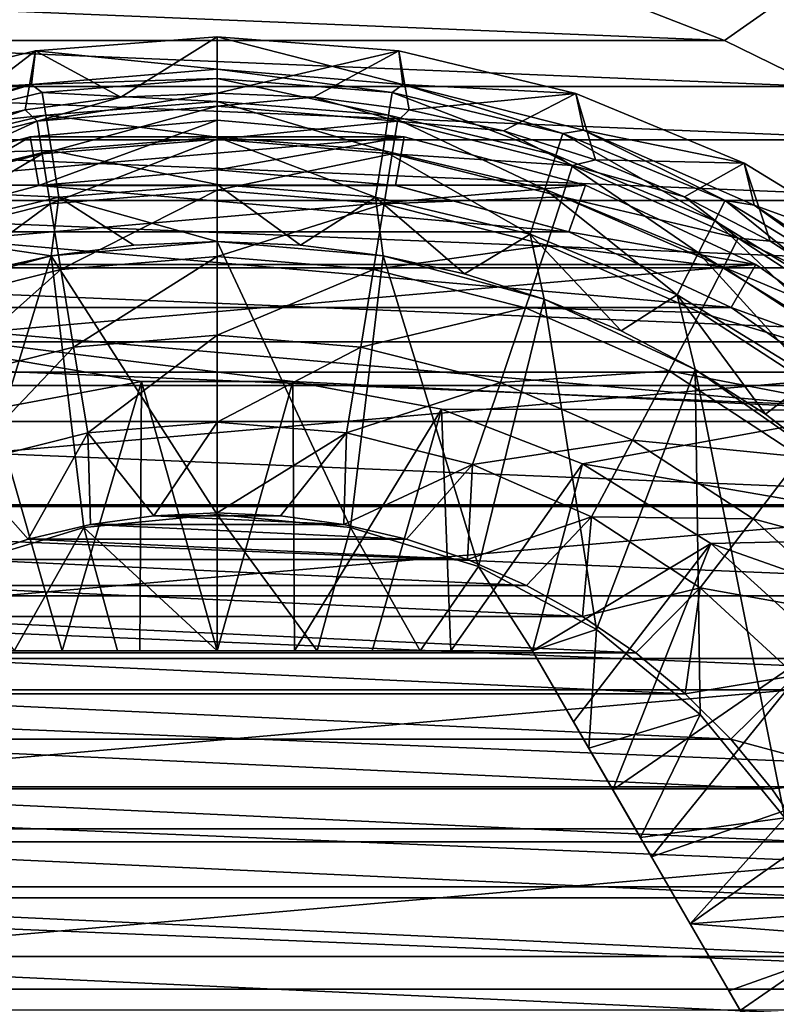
# Model space of a CAD drawing. Header units: metres. Extents: x -109 to 109, y -63 to 140.
# Tile 275 of 480: x -1.45 to 4.09, y 31.41 to 38.62. Entities that reach past the tile are written whole.
import ezdxf

# ---------------------------------------------------------------- set-up
doc = ezdxf.new("R2010")
doc.units = ezdxf.units.M
doc.layers.add('solid_502308_SW0001', color=7, linetype='CONTINUOUS')

msp = doc.modelspace()

# ---------------------------------------------------------------- linework, layer by layer
at = {"layer": 'solid_502308_SW0001'}
for points in [[(-76.5, 35.943851, 18.161783), (76.5, 35.943851, 18.161783), (76.5, 43.676754, 18.243267)], [(-76.5, 43.676754, 18.243267), (-76.5, 35.943851, 18.161783), (76.5, 43.676754, 18.243267)], [(0.847182, 40.465767, -18.237873), (76.5, 43.676754, -18.243267), (76.5, 35.943851, -18.161783)], [(1.689092, 40.363239, -18.237036), (0.847182, 40.465767, -18.237873), (76.5, 35.943851, -18.161783)], [(2.519353, 40.193275, -18.235558), (1.689092, 40.363239, -18.237036), (76.5, 35.943851, -18.161783)], [(3.333797, 39.956669, -18.233309), (2.519353, 40.193275, -18.235558), (76.5, 35.943851, -18.161783)], [(4.125938, 39.655399, -18.230129), (3.333797, 39.956669, -18.233309), (76.5, 35.943851, -18.161783)], [(4.653479, 39.132778, -34.238144), (3.71563, 38.470901, -35.238144), (3.003511, 38.748787, -35.238144)], [(4.653479, 39.132778, -34.238144), (4.402507, 38.13512, -35.238144), (3.71563, 38.470901, -35.238144)], [(-3.71563, 38.470901, -35.238144), (-3.003511, 38.748787, -35.238144), (3.71563, 38.470901, -35.238144)], [(-3.003511, 38.748787, -35.238144), (3.003511, 38.748787, -35.238144), (3.71563, 38.470901, -35.238144)], [(-4.402507, 38.13512, -35.238144), (-3.71563, 38.470901, -35.238144), (4.402507, 38.13512, -35.238144)], [(-3.71563, 38.470901, -35.238144), (3.71563, 38.470901, -35.238144), (4.402507, 38.13512, -35.238144)], [(-1.329699, 38.395351), (0, 38.262375, -6.804698), (0, 38.5)], [(-1.329699, 38.395351), (0, 38.5), (-0.705752, 38.055614, 11.841893)], [(-0.705752, 38.055614, 11.841893), (0, 38.5), (0, 38.086456, 11.842392)], [(0, 38.086456, 11.842392), (0, 38.5), (1.329699, 38.395351)], [(1.359942, 38.149685, -6.804698), (1.329699, 38.395351), (0, 38.5)], [(0, 38.262375, -6.804698), (1.359942, 38.149685, -6.804698), (0, 38.5)], [(-2.626649, 38.083981), (-1.329699, 38.395351), (-2.095752, 37.810318, 11.83793)], [(-1.359942, 38.149685, -6.804698), (-1.329699, 38.395351), (-2.626649, 38.083981)], [(-1.329699, 38.395351), (-1.406108, 37.963337, 11.840403), (-2.095752, 37.810318, 11.83793)], [(-1.329699, 38.395351), (-0.705752, 38.055614, 11.841893), (-1.406108, 37.963337, 11.840403)], [(-1.359942, 38.149685, -6.804698), (0, 38.262375, -6.804698), (-1.329699, 38.395351)], [(0.705752, 38.055614, 11.841893), (0, 38.086456, 11.842392), (1.329699, 38.395351)], [(1.406108, 37.963337, 11.840403), (0.705752, 38.055614, 11.841893), (1.329699, 38.395351)], [(1.406108, 37.963337, 11.840403), (1.329699, 38.395351), (2.626649, 38.083981)], [(1.359942, 38.149685, -6.804698), (2.626649, 38.083981), (1.329699, 38.395351)], [(-1.359942, 38.149685, -6.804698), (0, 38.192753, -7.350831), (0, 38.262375, -6.804698)], [(1.281629, 38.091888, -7.350831), (1.359942, 38.149685, -6.804698), (0, 38.262375, -6.804698)], [(1.281629, 38.091888, -7.350831), (0, 38.262375, -6.804698), (0, 38.192753, -7.350831)], [(-1.281629, 38.091888, -7.350831), (0, 38.192753, -7.350831), (-1.359942, 38.149685, -6.804698)], [(-1.281629, 38.091888, -7.350831), (0, 38.024288, -7.875552), (0, 38.192753, -7.350831)], [(0, 38.192753, -7.350831), (0, 38.024288, -7.875552), (1.255275, 37.925495, -7.875552)], [(1.281629, 38.091888, -7.350831), (0, 38.192753, -7.350831), (1.255275, 37.925495, -7.875552)], [(-5.059157, 37.743855, -35.238144), (-4.402507, 38.13512, -35.238144), (5.059157, 37.743855, -35.238144)], [(-4.402507, 38.13512, -35.238144), (4.402507, 38.13512, -35.238144), (5.059157, 37.743855, -35.238144)], [(-2.682789, 37.814697, -6.804698), (-1.359942, 38.149685, -6.804698), (-2.626649, 38.083981)], [(-2.5317, 37.791771, -7.350831), (-1.359942, 38.149685, -6.804698), (-2.682789, 37.814697, -6.804698)], [(-1.281629, 38.091888, -7.350831), (-1.359942, 38.149685, -6.804698), (-2.5317, 37.791771, -7.350831)], [(-1.281629, 38.091888, -7.350831), (-2.5317, 37.791771, -7.350831), (-1.255275, 37.925495, -7.875552)], [(-1.319022, 37.880547, 12.497058), (0, 38.086456, 11.842392), (0, 37.989788, 12.499864)], [(-1.319022, 37.880547, 12.497058), (-0.705752, 38.055614, 11.841893), (0, 38.086456, 11.842392)], [(-1.281629, 38.091888, -7.350831), (-1.255275, 37.925495, -7.875552), (0, 38.024288, -7.875552)], [(0, 37.989788, 12.499864), (0, 38.086456, 11.842392), (0.705752, 38.055614, 11.841893)], [(1.281629, 38.091888, -7.350831), (1.255275, 37.925495, -7.875552), (2.479642, 37.631554, -7.875552)], [(2.5317, 37.791771, -7.350831), (1.359942, 38.149685, -6.804698), (1.281629, 38.091888, -7.350831)], [(2.5317, 37.791771, -7.350831), (1.281629, 38.091888, -7.350831), (2.479642, 37.631554, -7.875552)], [(1.359942, 38.149685, -6.804698), (2.682789, 37.814697, -6.804698), (2.626649, 38.083981)], [(2.5317, 37.791771, -7.350831), (2.682789, 37.814697, -6.804698), (1.359942, 38.149685, -6.804698)], [(-1.319022, 37.880547, 12.497058), (-1.406108, 37.963337, 11.840403), (-0.705752, 38.055614, 11.841893)], [(-1.255275, 37.925495, -7.875552), (0, 37.76268, -8.360602), (0, 38.024288, -7.875552)], [(1.319022, 37.880547, 12.497058), (0, 37.989788, 12.499864), (0.705752, 38.055614, 11.841893)], [(0, 38.024288, -7.875552), (0, 37.76268, -8.360602), (1.214351, 37.66711, -8.360602)], [(1.255275, 37.925495, -7.875552), (0, 38.024288, -7.875552), (1.214351, 37.66711, -8.360602)], [(1.319022, 37.880547, 12.497058), (0.705752, 38.055614, 11.841893), (1.406108, 37.963337, 11.840403)], [(2.095752, 37.810318, 11.83793), (1.406108, 37.963337, 11.840403), (2.626649, 38.083981)], [(2.769423, 37.597729, 11.834494), (2.095752, 37.810318, 11.83793), (2.626649, 38.083981)], [(2.769423, 37.597729, 11.834494), (2.626649, 38.083981), (3.858924, 37.573551)], [(2.682789, 37.814697, -6.804698), (3.858924, 37.573551), (2.626649, 38.083981)], [(-2.602028, 37.555634, 12.488711), (-2.095752, 37.810318, 11.83793), (-1.406108, 37.963337, 11.840403)], [(-1.319022, 37.880547, 12.497058), (-2.602028, 37.555634, 12.488711), (-1.406108, 37.963337, 11.840403)], [(-1.282021, 37.642784, 13.120775), (-1.319022, 37.880547, 12.497058), (0, 37.989788, 12.499864)], [(-1.282021, 37.642784, 13.120775), (0, 37.989788, 12.499864), (0, 37.748959, 13.123503)], [(0, 37.748959, 13.123503), (0, 37.989788, 12.499864), (1.319022, 37.880547, 12.497058)], [(1.319022, 37.880547, 12.497058), (1.406108, 37.963337, 11.840403), (2.095752, 37.810318, 11.83793)], [(-2.529038, 37.326984, 13.112662), (-2.602028, 37.555634, 12.488711), (-1.319022, 37.880547, 12.497058)], [(-2.5317, 37.791771, -7.350831), (-2.479642, 37.631554, -7.875552), (-1.255275, 37.925495, -7.875552)], [(-1.282021, 37.642784, 13.120775), (-2.529038, 37.326984, 13.112662), (-1.319022, 37.880547, 12.497058)], [(-1.255275, 37.925495, -7.875552), (-2.479642, 37.631554, -7.875552), (-1.214351, 37.66711, -8.360602)], [(-1.36967, 37.767323, -35.100304), (0, 37.887165, -35.100304), (-1.306779, 37.410664, -34.73814)], [(-1.36967, 37.767323, -35.100304), (1.36967, 37.767323, -35.100304), (0, 37.887165, -35.100304)], [(0, 37.887165, -35.100304), (-0.000001, 37.525002, -34.73814), (-1.306779, 37.410664, -34.73814)], [(-1.255275, 37.925495, -7.875552), (-1.214351, 37.66711, -8.360602), (0, 37.76268, -8.360602)], [(0, 37.887165, -35.100304), (1.36967, 37.767323, -35.100304), (-0.000001, 37.525002, -34.73814)], [(1.282021, 37.642784, 13.120775), (0, 37.748959, 13.123503), (1.319022, 37.880547, 12.497058)], [(1.255275, 37.925495, -7.875552), (1.214351, 37.66711, -8.360602), (2.398801, 37.382748, -8.360602)], [(2.479642, 37.631554, -7.875552), (1.255275, 37.925495, -7.875552), (2.398801, 37.382748, -8.360602)], [(1.282021, 37.642784, 13.120775), (1.319022, 37.880547, 12.497058), (2.602028, 37.555634, 12.488711)], [(2.602028, 37.555634, 12.488711), (1.319022, 37.880547, 12.497058), (2.095752, 37.810318, 11.83793)], [(2.602028, 37.555634, 12.488711), (2.095752, 37.810318, 11.83793), (2.769423, 37.597729, 11.834494)], [(3.719433, 37.299797, -7.350831), (2.682789, 37.814697, -6.804698), (2.5317, 37.791771, -7.350831)], [(2.682789, 37.814697, -6.804698), (3.932456, 37.266541, -6.804698), (3.858924, 37.573551)], [(3.719433, 37.299797, -7.350831), (3.932456, 37.266541, -6.804698), (2.682789, 37.814697, -6.804698)], [(-5.6813, 37.299671, -35.238144), (-5.059157, 37.743855, -35.238144), (5.6813, 37.299671, -35.238144)], [(-5.059157, 37.743855, -35.238144), (5.059157, 37.743855, -35.238144), (5.6813, 37.299671, -35.238144)], [(-2.69766, 37.411469, -35.100304), (-1.36967, 37.767323, -35.100304), (-2.573641, 37.071209, -34.73814)], [(-2.69766, 37.411469, -35.100304), (2.69766, 37.411469, -35.100304), (1.36967, 37.767323, -35.100304)], [(-2.69766, 37.411469, -35.100304), (1.36967, 37.767323, -35.100304), (-1.36967, 37.767323, -35.100304)], [(-1.36967, 37.767323, -35.100304), (-1.306779, 37.410664, -34.73814), (-2.573641, 37.071209, -34.73814)], [(-1.222982, 37.274719, 13.675722), (-1.282021, 37.642784, 13.120775), (0, 37.748959, 13.123503)], [(-1.222982, 37.274719, 13.675722), (0, 37.748959, 13.123503), (0, 37.376007, 13.678325)], [(-1.214351, 37.66711, -8.360602), (0, 37.416759, -8.789615), (0, 37.76268, -8.360602)], [(1.36967, 37.767323, -35.100304), (1.306778, 37.410664, -34.73814), (-0.000001, 37.525002, -34.73814)], [(0, 37.76268, -8.360602), (0, 37.416759, -8.789615), (1.160237, 37.325447, -8.789615)], [(1.214351, 37.66711, -8.360602), (0, 37.76268, -8.360602), (1.160237, 37.325447, -8.789615)], [(1.282021, 37.642784, 13.120775), (0, 37.376007, 13.678325), (0, 37.748959, 13.123503)], [(1.36967, 37.767323, -35.100304), (2.69766, 37.411469, -35.100304), (1.306778, 37.410664, -34.73814)], [(2.5317, 37.791771, -7.350831), (2.479642, 37.631554, -7.875552), (3.642951, 37.149693, -7.875552)], [(3.719433, 37.299797, -7.350831), (2.5317, 37.791771, -7.350831), (3.642951, 37.149693, -7.875552)], [(-2.479642, 37.631554, -7.875552), (-2.398801, 37.382748, -8.360602), (-1.214351, 37.66711, -8.360602)], [(-1.214351, 37.66711, -8.360602), (-2.398801, 37.382748, -8.360602), (-1.160237, 37.325447, -8.789615)], [(-1.214351, 37.66711, -8.360602), (-1.160237, 37.325447, -8.789615), (0, 37.416759, -8.789615)], [(1.214351, 37.66711, -8.360602), (1.160237, 37.325447, -8.789615), (2.291905, 37.053761, -8.789615)], [(2.398801, 37.382748, -8.360602), (1.214351, 37.66711, -8.360602), (2.291905, 37.053761, -8.789615)], [(-2.412574, 36.973461, 13.667984), (-2.529038, 37.326984, 13.112662), (-1.282021, 37.642784, 13.120775)], [(-1.222982, 37.274719, 13.675722), (-2.412574, 36.973461, 13.667984), (-1.282021, 37.642784, 13.120775)], [(1.282021, 37.642784, 13.120775), (1.222982, 37.274719, 13.675722), (0, 37.376007, 13.678325)], [(1.282021, 37.642784, 13.120775), (2.529038, 37.326984, 13.112662), (1.222982, 37.274719, 13.675722)], [(1.282021, 37.642784, 13.120775), (2.602028, 37.555634, 12.488711), (2.529038, 37.326984, 13.112662)], [(2.479642, 37.631554, -7.875552), (2.398801, 37.382748, -8.360602), (3.524184, 36.916599, -8.360602)], [(3.642951, 37.149693, -7.875552), (2.479642, 37.631554, -7.875552), (3.524184, 36.916599, -8.360602)], [(2.602028, 37.555634, 12.488711), (2.769423, 37.597729, 11.834494), (3.421996, 37.327183, 11.830123)], [(3.421996, 37.327183, 11.830123), (2.769423, 37.597729, 11.834494), (3.858924, 37.573551)], [(-1.306884, 37.410633, -18.738144), (0, 37.525002, -18.738144), (1.306884, 37.410633, -18.738144)], [(-0.000001, 37.525002, -34.73814), (0, 37.525002, -18.738144), (-1.306884, 37.410633, -18.738144)], [(-1.306779, 37.410664, -34.73814), (-0.000001, 37.525002, -34.73814), (-1.306884, 37.410633, -18.738144)], [(-0.000001, 37.525002, -34.73814), (1.306778, 37.410664, -34.73814), (0, 37.525002, -18.738144)], [(1.306778, 37.410664, -34.73814), (1.306884, 37.410633, -18.738144), (0, 37.525002, -18.738144)], [(2.529038, 37.326984, 13.112662), (2.602028, 37.555634, 12.488711), (3.813971, 37.024006, 12.475054)], [(3.813971, 37.024006, 12.475054), (2.602028, 37.555634, 12.488711), (3.421996, 37.327183, 11.830123)], [(4.048498, 37.000736, 11.824848), (3.421996, 37.327183, 11.830123), (3.858924, 37.573551)], [(4.048498, 37.000736, 11.824848), (3.858924, 37.573551), (4.996181, 36.87664)], [(3.932456, 37.266541, -6.804698), (4.996181, 36.87664), (3.858924, 37.573551)], [(-3.943643, 36.830437, -35.100304), (3.943643, 36.830437, -35.100304), (2.69766, 37.411469, -35.100304)], [(-3.943643, 36.830437, -35.100304), (2.69766, 37.411469, -35.100304), (-2.69766, 37.411469, -35.100304)], [(-1.306779, 37.410664, -34.73814), (-1.306884, 37.410633, -18.738144), (-2.573657, 37.07119, -18.738144)], [(-2.573641, 37.071209, -34.73814), (-1.306779, 37.410664, -34.73814), (-2.573657, 37.07119, -18.738144)], [(-2.573657, 37.07119, -18.738144), (-1.306884, 37.410633, -18.738144), (2.573657, 37.07119, -18.738144)], [(-2.398801, 37.382748, -8.360602), (-2.291905, 37.053761, -8.789615), (-1.160237, 37.325447, -8.789615)], [(-1.306884, 37.410633, -18.738144), (1.306884, 37.410633, -18.738144), (2.573657, 37.07119, -18.738144)], [(-1.144838, 36.794632, 14.134342), (-1.222982, 37.274719, 13.675722), (0, 37.376007, 13.678325)], [(-1.160237, 37.325447, -8.789615), (0, 37, -9.146836), (0, 37.416759, -8.789615)], [(-1.144838, 36.794632, 14.134342), (0, 37.376007, 13.678325), (0, 36.889446, 14.136778)], [(0.609936, 36.973377, -9.146836), (0, 37.416759, -8.789615), (0, 37, -9.146836)], [(0.609936, 36.973377, -9.146836), (1.160237, 37.325447, -8.789615), (0, 37.416759, -8.789615)], [(1.222982, 37.274719, 13.675722), (0, 36.889446, 14.136778), (0, 37.376007, 13.678325)], [(2.69766, 37.411469, -35.100304), (2.573639, 37.071209, -34.73814), (1.306778, 37.410664, -34.73814)], [(1.306778, 37.410664, -34.73814), (2.573639, 37.071209, -34.73814), (1.306884, 37.410633, -18.738144)], [(2.573639, 37.071209, -34.73814), (2.573657, 37.07119, -18.738144), (1.306884, 37.410633, -18.738144)], [(2.398801, 37.382748, -8.360602), (2.291905, 37.053761, -8.789615), (3.367139, 36.608383, -8.789615)], [(3.524184, 36.916599, -8.360602), (2.398801, 37.382748, -8.360602), (3.367139, 36.608383, -8.789615)], [(2.69766, 37.411469, -35.100304), (3.943643, 36.830437, -35.100304), (2.573639, 37.071209, -34.73814)], [(-6.264907, 36.805397, -35.238144), (-5.6813, 37.299671, -35.238144), (6.264907, 36.805397, -35.238144)], [(-5.6813, 37.299671, -35.238144), (5.6813, 37.299671, -35.238144), (6.264907, 36.805397, -35.238144)], [(-1.215785, 36.893612, -9.146836), (-1.160237, 37.325447, -8.789615), (-2.291905, 37.053761, -8.789615)], [(-1.215785, 36.893612, -9.146836), (-0.609936, 36.973377, -9.146836), (-1.160237, 37.325447, -8.789615)], [(-0.609936, 36.973377, -9.146836), (0, 37, -9.146836), (-1.160237, 37.325447, -8.789615)], [(0.609936, 36.973377, -9.146836), (1.215785, 36.893612, -9.146836), (1.160237, 37.325447, -8.789615)], [(1.81172, 36.761486, -9.146836), (2.291905, 37.053761, -8.789615), (1.160237, 37.325447, -8.789615)], [(1.215785, 36.893612, -9.146836), (1.81172, 36.761486, -9.146836), (1.160237, 37.325447, -8.789615)], [(2.529038, 37.326984, 13.112662), (2.412574, 36.973461, 13.667984), (1.222982, 37.274719, 13.675722)], [(2.529038, 37.326984, 13.112662), (3.706987, 36.810268, 13.099389), (2.412574, 36.973461, 13.667984)], [(2.529038, 37.326984, 13.112662), (3.813971, 37.024006, 12.475054), (3.706987, 36.810268, 13.099389)], [(3.813971, 37.024006, 12.475054), (3.421996, 37.327183, 11.830123), (4.048498, 37.000736, 11.824848)], [(3.719433, 37.299797, -7.350831), (3.642951, 37.149693, -7.875552), (4.716558, 36.491787, -7.875552)], [(4.81558, 36.628078, -7.350831), (3.932456, 37.266541, -6.804698), (3.719433, 37.299797, -7.350831)], [(4.81558, 36.628078, -7.350831), (3.719433, 37.299797, -7.350831), (4.716558, 36.491787, -7.875552)], [(-2.258421, 36.512623, 14.127098), (-2.412574, 36.973461, 13.667984), (-1.222982, 37.274719, 13.675722)], [(-1.144838, 36.794632, 14.134342), (-2.258421, 36.512623, 14.127098), (-1.222982, 37.274719, 13.675722)], [(1.222982, 37.274719, 13.675722), (1.144838, 36.794632, 14.134342), (0, 36.889446, 14.136778)], [(1.222982, 37.274719, 13.675722), (2.412574, 36.973461, 13.667984), (1.144838, 36.794632, 14.134342)], [(3.932456, 37.266541, -6.804698), (5.074856, 36.520176, -6.804698), (4.996181, 36.87664)], [(4.81558, 36.628078, -7.350831), (5.074856, 36.520176, -6.804698), (3.932456, 37.266541, -6.804698)], [(3.642951, 37.149693, -7.875552), (3.524184, 36.916599, -8.360602), (4.56279, 36.28014, -8.360602)], [(4.716558, 36.491787, -7.875552), (3.642951, 37.149693, -7.875552), (4.56279, 36.28014, -8.360602)], [(-3.762486, 36.516838, -18.738144), (-2.573657, 37.07119, -18.738144), (3.762486, 36.516838, -18.738144)], [(-2.573657, 37.07119, -18.738144), (2.573657, 37.07119, -18.738144), (3.762486, 36.516838, -18.738144)], [(-1.81172, 36.761486, -9.146836), (-1.215785, 36.893612, -9.146836), (-2.291905, 37.053761, -8.789615)], [(1.81172, 36.761486, -9.146836), (2.393995, 36.5779, -9.146836), (2.291905, 37.053761, -8.789615)], [(2.958617, 36.344021, -9.146836), (3.367139, 36.608383, -8.789615), (2.291905, 37.053761, -8.789615)], [(2.393995, 36.5779, -9.146836), (2.958617, 36.344021, -9.146836), (2.291905, 37.053761, -8.789615)], [(2.573639, 37.071209, -34.73814), (3.762579, 36.516796, -34.73814), (2.573657, 37.07119, -18.738144)], [(3.943643, 36.830437, -35.100304), (3.762579, 36.516796, -34.73814), (2.573639, 37.071209, -34.73814)], [(3.762579, 36.516796, -34.73814), (3.762486, 36.516838, -18.738144), (2.573657, 37.07119, -18.738144)], [(3.706987, 36.810268, 13.099389), (3.813971, 37.024006, 12.475054), (4.921857, 36.300282, 12.456463)], [(3.813971, 37.024006, 12.475054), (4.048498, 37.000736, 11.824848), (4.644136, 36.620884, 11.818708)], [(4.921857, 36.300282, 12.456463), (3.813971, 37.024006, 12.475054), (4.644136, 36.620884, 11.818708)], [(-1.215629, 36.893627, -10.238144), (-0.609936, 36.973377, -9.146836), (-1.215785, 36.893612, -9.146836)], [(-1.215629, 36.893627, -10.238144), (0, 37, -10.238144), (-0.609936, 36.973377, -9.146836)], [(0, 34.999992, -10.238144), (0, 37, -10.238144), (-1.215629, 36.893627, -10.238144)], [(0, 37, -10.238144), (0, 37, -9.146836), (-0.609936, 36.973377, -9.146836)], [(1.215629, 36.893627, -10.238144), (0.609936, 36.973377, -9.146836), (0, 37, -9.146836)], [(0, 37, -10.238144), (1.215629, 36.893627, -10.238144), (0, 37, -9.146836)], [(0.975432, 34.903919, -10.238144), (1.215629, 36.893627, -10.238144), (0, 37, -10.238144)], [(0, 34.999992, -10.238144), (0.975432, 34.903919, -10.238144), (0, 37, -10.238144)], [(1.215629, 36.893627, -10.238144), (1.215785, 36.893612, -9.146836), (0.609936, 36.973377, -9.146836)], [(2.412574, 36.973461, 13.667984), (2.258421, 36.512623, 14.127098), (1.144838, 36.794632, 14.134342)], [(2.412574, 36.973461, 13.667984), (3.536283, 36.480537, 13.655321), (2.258421, 36.512623, 14.127098)], [(3.706987, 36.810268, 13.099389), (3.536283, 36.480537, 13.655321), (2.412574, 36.973461, 13.667984)], [(4.644136, 36.620884, 11.818708), (4.048498, 37.000736, 11.824848), (4.996181, 36.87664)], [(-2.394084, 36.57785, -10.238144), (-1.215629, 36.893627, -10.238144), (-2.393995, 36.5779, -9.146836)], [(-1.91325, 34.619461, -10.238144), (-1.215629, 36.893627, -10.238144), (-2.394084, 36.57785, -10.238144)], [(-1.215629, 36.893627, -10.238144), (-1.81172, 36.761486, -9.146836), (-2.393995, 36.5779, -9.146836)], [(-1.91325, 34.619461, -10.238144), (-0.975432, 34.903919, -10.238144), (-1.215629, 36.893627, -10.238144)], [(-1.215629, 36.893627, -10.238144), (-1.215785, 36.893612, -9.146836), (-1.81172, 36.761486, -9.146836)], [(-0.975432, 34.903919, -10.238144), (0, 34.999992, -10.238144), (-1.215629, 36.893627, -10.238144)], [(-1.051468, 36.22636, 14.47386), (-1.144838, 36.794632, 14.134342), (0, 36.889446, 14.136778)], [(-1.051468, 36.22636, 14.47386), (0, 36.889446, 14.136778), (0, 36.313442, 14.476097)], [(1.144838, 36.794632, 14.134342), (0, 36.313442, 14.476097), (0, 36.889446, 14.136778)], [(0.975432, 34.903919, -10.238144), (1.91325, 34.619461, -10.238144), (1.215629, 36.893627, -10.238144)], [(1.215629, 36.893627, -10.238144), (2.394084, 36.57785, -10.238144), (1.215785, 36.893612, -9.146836)], [(1.91325, 34.619461, -10.238144), (2.394084, 36.57785, -10.238144), (1.215629, 36.893627, -10.238144)], [(2.394084, 36.57785, -10.238144), (1.81172, 36.761486, -9.146836), (1.215785, 36.893612, -9.146836)], [(3.524184, 36.916599, -8.360602), (3.367139, 36.608383, -8.789615), (4.359463, 36.000286, -8.789615)], [(4.56279, 36.28014, -8.360602), (3.524184, 36.916599, -8.360602), (4.359463, 36.000286, -8.789615)], [(-6.805398, 36.264908, -35.238144), (-6.264907, 36.805397, -35.238144), (6.805398, 36.264908, -35.238144)], [(-6.264907, 36.805397, -35.238144), (6.264907, 36.805397, -35.238144), (6.805398, 36.264908, -35.238144)], [(-5.069784, 36.041889, -35.100304), (5.069784, 36.041889, -35.100304), (3.943643, 36.830437, -35.100304)], [(-5.069784, 36.041889, -35.100304), (3.943643, 36.830437, -35.100304), (-3.943643, 36.830437, -35.100304)], [(-2.074234, 35.96735, 14.467206), (-2.258421, 36.512623, 14.127098), (-1.144838, 36.794632, 14.134342)], [(-1.051468, 36.22636, 14.47386), (-2.074234, 35.96735, 14.467206), (-1.144838, 36.794632, 14.134342)], [(1.144838, 36.794632, 14.134342), (1.051468, 36.22636, 14.47386), (0, 36.313442, 14.476097)], [(1.144838, 36.794632, 14.134342), (2.258421, 36.512623, 14.127098), (1.051468, 36.22636, 14.47386)], [(3.706987, 36.810268, 13.099389), (4.783801, 36.106842, 13.081319), (3.536283, 36.480537, 13.655321)], [(3.706987, 36.810268, 13.099389), (4.921857, 36.300282, 12.456463), (4.783801, 36.106842, 13.081319)], [(3.943643, 36.830437, -35.100304), (5.069784, 36.041889, -35.100304), (3.762579, 36.516796, -34.73814)], [(2.394084, 36.57785, -10.238144), (2.393995, 36.5779, -9.146836), (1.81172, 36.761486, -9.146836)], [(1.91325, 34.619461, -10.238144), (2.777862, 34.157341, -10.238144), (2.394084, 36.57785, -10.238144)], [(2.394084, 36.57785, -10.238144), (2.958617, 36.344021, -9.146836), (2.393995, 36.5779, -9.146836)], [(2.394084, 36.57785, -10.238144), (3.499878, 36.062241, -10.238144), (2.958617, 36.344021, -9.146836)], [(2.777862, 34.157341, -10.238144), (3.499878, 36.062241, -10.238144), (2.394084, 36.57785, -10.238144)], [(2.958617, 36.344021, -9.146836), (3.49967, 36.062366, -9.146836), (3.367139, 36.608383, -8.789615)], [(4.015148, 35.733986, -9.146836), (4.359463, 36.000286, -8.789615), (3.367139, 36.608383, -8.789615)], [(3.49967, 36.062366, -9.146836), (4.015148, 35.733986, -9.146836), (3.367139, 36.608383, -8.789615)], [(-3.762486, 36.516838, -18.738144), (3.762486, 36.516838, -18.738144), (4.836858, 35.76458, -18.738144)], [(0.553603, 35.974403, -18.738144), (-3.762486, 36.516838, -18.738144), (4.836858, 35.76458, -18.738144)], [(-0.553603, 35.974403, -18.738144), (-1.642053, 35.770924, -18.738144), (-3.762486, 36.516838, -18.738144)], [(0.553603, 35.974403, -18.738144), (-0.553603, 35.974403, -18.738144), (-3.762486, 36.516838, -18.738144)], [(2.258421, 36.512623, 14.127098), (2.074234, 35.96735, 14.467206), (1.051468, 36.22636, 14.47386)], [(2.258421, 36.512623, 14.127098), (3.310336, 36.051193, 14.115244), (2.074234, 35.96735, 14.467206)], [(3.536283, 36.480537, 13.655321), (3.310336, 36.051193, 14.115244), (2.258421, 36.512623, 14.127098)], [(4.836948, 35.764507, -34.73814), (4.836858, 35.76458, -18.738144), (3.762486, 36.516838, -18.738144)], [(3.762579, 36.516796, -34.73814), (4.836948, 35.764507, -34.73814), (3.762486, 36.516838, -18.738144)], [(5.069784, 36.041889, -35.100304), (4.836948, 35.764507, -34.73814), (3.762579, 36.516796, -34.73814)], [(3.536283, 36.480537, 13.655321), (4.563517, 35.809502, 13.638083), (3.310336, 36.051193, 14.115244)], [(4.783801, 36.106842, 13.081319), (4.563517, 35.809502, 13.638083), (3.536283, 36.480537, 13.655321)], [(-0.947509, 35.598125, 14.677416), (-1.051468, 36.22636, 14.47386), (0, 36.313442, 14.476097)], [(-0.947509, 35.598125, 14.677416), (0, 36.313442, 14.476097), (0, 35.676594, 14.679432)], [(1.051468, 36.22636, 14.47386), (0, 35.676594, 14.679432), (0, 36.313442, 14.476097)], [(3.499878, 36.062241, -10.238144), (3.49967, 36.062366, -9.146836), (2.958617, 36.344021, -9.146836)], [(-7.299671, 35.681301, -35.238144), (-6.805398, 36.264908, -35.238144), (7.299671, 35.681301, -35.238144)], [(-6.805398, 36.264908, -35.238144), (6.805398, 36.264908, -35.238144), (7.299671, 35.681301, -35.238144)], [(-1.869158, 35.364719, 14.67142), (-2.074234, 35.96735, 14.467206), (-1.051468, 36.22636, 14.47386)], [(-0.947509, 35.598125, 14.677416), (-1.869158, 35.364719, 14.67142), (-1.051468, 36.22636, 14.47386)], [(1.051468, 36.22636, 14.47386), (0.947509, 35.598125, 14.677416), (0, 35.676594, 14.679432)], [(1.051468, 36.22636, 14.47386), (2.074234, 35.96735, 14.467206), (0.947509, 35.598125, 14.677416)], [(-6.041889, 35.069786, -35.100304), (6.041889, 35.069786, -35.100304), (5.069784, 36.041889, -35.100304)], [(-6.041889, 35.069786, -35.100304), (5.069784, 36.041889, -35.100304), (-5.069784, 36.041889, -35.100304)], [(3.310336, 36.051193, 14.115244), (3.040366, 35.543549, 14.45632), (2.074234, 35.96735, 14.467206)], [(2.777862, 34.157341, -10.238144), (3.535643, 33.535408, -10.238144), (3.499878, 36.062241, -10.238144)], [(3.310336, 36.051193, 14.115244), (4.271946, 35.423023, 14.099108), (3.040366, 35.543549, 14.45632)], [(4.563517, 35.809502, 13.638083), (4.271946, 35.423023, 14.099108), (3.310336, 36.051193, 14.115244)], [(3.499878, 36.062241, -10.238144), (4.015148, 35.733986, -9.146836), (3.49967, 36.062366, -9.146836)], [(3.499878, 36.062241, -10.238144), (4.499563, 35.362267, -10.238144), (4.015148, 35.733986, -9.146836)], [(4.157349, 32.777813, -10.238144), (4.499563, 35.362267, -10.238144), (3.499878, 36.062241, -10.238144)], [(3.535643, 33.535408, -10.238144), (4.157349, 32.777813, -10.238144), (3.499878, 36.062241, -10.238144)], [(4.015148, 35.733986, -9.146836), (4.499505, 35.36232, -9.146836), (4.359463, 36.000286, -8.789615)], [(69.468643, 21.833605, 17.799309), (76.5, 35.943851, 18.161783), (-76.5, 35.943851, 18.161783)], [(67.435486, 21.949877, 17.802296), (69.468643, 21.833605, 17.799309), (-76.5, 35.943851, 18.161783)], [(40.900002, 21.949877, 17.802296), (67.435486, 21.949877, 17.802296), (-76.5, 35.943851, 18.161783)], [(38.606739, 21.79129, 17.798223), (40.900002, 21.949877, 17.802296), (-76.5, 35.943851, 18.161783)], [(36.353371, 21.317671, 17.786057), (38.606739, 21.79129, 17.798223), (-76.5, 35.943851, 18.161783)], [(34.18816, 20.53858, 17.766043), (36.353371, 21.317671, 17.786057), (-76.5, 35.943851, 18.161783)], [(31.215277, 20.53858, 17.766043), (34.18816, 20.53858, 17.766043), (-76.5, 35.943851, 18.161783)], [(28.242392, 20.53858, 17.766043), (31.215277, 20.53858, 17.766043), (-76.5, 35.943851, 18.161783)], [(25.269508, 20.53858, 17.766043), (28.242392, 20.53858, 17.766043), (-76.5, 35.943851, 18.161783)], [(22.296625, 20.53858, 17.766043), (25.269508, 20.53858, 17.766043), (-76.5, 35.943851, 18.161783)], [(19.323742, 20.53858, 17.766043), (22.296625, 20.53858, 17.766043), (-76.5, 35.943851, 18.161783)], [(16.350859, 20.53858, 17.766043), (19.323742, 20.53858, 17.766043), (-76.5, 35.943851, 18.161783)], [(13.377975, 20.53858, 17.766043), (16.350859, 20.53858, 17.766043), (-76.5, 35.943851, 18.161783)], [(10.405092, 20.53858, 17.766043), (13.377975, 20.53858, 17.766043), (-76.5, 35.943851, 18.161783)], [(7.432209, 20.53858, 17.766043), (10.405092, 20.53858, 17.766043), (-76.5, 35.943851, 18.161783)], [(4.459325, 20.53858, 17.766043), (7.432209, 20.53858, 17.766043), (-76.5, 35.943851, 18.161783)], [(1.486442, 20.53858, 17.766043), (4.459325, 20.53858, 17.766043), (-76.5, 35.943851, 18.161783)], [(-1.486442, 20.53858, 17.766043), (1.486442, 20.53858, 17.766043), (-76.5, 35.943851, 18.161783)], [(-1.133996, 34, -17.674431), (-1.642053, 35.770924, -18.738144), (-0.553603, 35.974403, -18.738144)], [(-1.133996, 34, -17.674431), (-0.553603, 35.974403, -18.738144), (-0.566311, 34, -17.606489)], [(-0.566311, 34, -17.606489), (-0.553603, 35.974403, -18.738144), (0, 34, -17.583462)], [(0, 34, -17.583462), (-0.553603, 35.974403, -18.738144), (0.553603, 35.974403, -18.738144)], [(0, 34, -17.583462), (0.553603, 35.974403, -18.738144), (0.566311, 34, -17.606489)], [(1.642053, 35.770924, -18.738144), (0.553603, 35.974403, -18.738144), (4.836858, 35.76458, -18.738144)], [(0.566311, 34, -17.606489), (0.553603, 35.974403, -18.738144), (1.642053, 35.770924, -18.738144)], [(2.074234, 35.96735, 14.467206), (1.869158, 35.364719, 14.67142), (0.947509, 35.598125, 14.677416)], [(2.074234, 35.96735, 14.467206), (3.040366, 35.543549, 14.45632), (1.869158, 35.364719, 14.67142)], [(-1.709955, 34, -17.785604), (-1.642053, 35.770924, -18.738144), (-1.133996, 34, -17.674431)], [(0.566311, 34, -17.606489), (1.642053, 35.770924, -18.738144), (1.133996, 34, -17.674431)], [(1.133996, 34, -17.674431), (1.642053, 35.770924, -18.738144), (1.709955, 34, -17.785604)], [(2.674397, 35.370975, -18.738144), (1.642053, 35.770924, -18.738144), (4.836858, 35.76458, -18.738144)], [(1.709955, 34, -17.785604), (1.642053, 35.770924, -18.738144), (2.674397, 35.370975, -18.738144)], [(2.674397, 35.370975, -18.738144), (4.836858, 35.76458, -18.738144), (5.764519, 34.836933, -18.738144)], [(4.499563, 35.362267, -10.238144), (4.499505, 35.36232, -9.146836), (4.015148, 35.733986, -9.146836)], [(-7.743855, 35.059158, -35.238144), (-7.299671, 35.681301, -35.238144), (7.743855, 35.059158, -35.238144)], [(-7.299671, 35.681301, -35.238144), (7.299671, 35.681301, -35.238144), (7.743855, 35.059158, -35.238144)], [(-0.46378, 34.990116, 14.736161), (-0.947509, 35.598125, 14.677416), (0, 35.676594, 14.679432)], [(-0.46378, 34.990116, 14.736161), (0, 35.676594, 14.679432), (0, 35.0112, 14.736703)], [(0, 35.676594, 14.679432), (0.947509, 35.598125, 14.677416), (0, 35.0112, 14.736703)], [(-1.385103, 34.819195, 14.731771), (-1.869158, 35.364719, 14.67142), (-0.947509, 35.598125, 14.677416)], [(-0.927087, 34.926102, 14.734516), (-1.385103, 34.819195, 14.731771), (-0.947509, 35.598125, 14.677416)], [(-0.46378, 34.990116, 14.736161), (-0.927087, 34.926102, 14.734516), (-0.947509, 35.598125, 14.677416)], [(0.947509, 35.598125, 14.677416), (0.46378, 34.990116, 14.736161), (0, 35.0112, 14.736703)], [(0.947509, 35.598125, 14.677416), (0.927087, 34.926102, 14.734516), (0.46378, 34.990116, 14.736161)], [(0.947509, 35.598125, 14.677416), (1.869158, 35.364719, 14.67142), (0.927087, 34.926102, 14.734516)], [(3.040366, 35.543549, 14.45632), (2.73978, 34.982815, 14.66161), (1.869158, 35.364719, 14.67142)], [(3.040366, 35.543549, 14.45632), (3.923566, 34.966599, 14.441499), (2.73978, 34.982815, 14.66161)], [(4.271946, 35.423023, 14.099108), (3.923566, 34.966599, 14.441499), (3.040366, 35.543549, 14.45632)], [(4.271946, 35.423023, 14.099108), (5.116996, 34.645176, 14.079125), (3.923566, 34.966599, 14.441499)], [(-1.385103, 34.819195, 14.731771), (-1.832505, 34.670086, 14.72794), (-1.869158, 35.364719, 14.67142)], [(1.869158, 35.364719, 14.67142), (1.385103, 34.819195, 14.731771), (0.927087, 34.926102, 14.734516)], [(1.869158, 35.364719, 14.67142), (1.832505, 34.670086, 14.72794), (1.385103, 34.819195, 14.731771)], [(1.709955, 34, -17.785604), (2.674397, 35.370975, -18.738144), (2.309401, 34, -17.94071)], [(1.869158, 35.364719, 14.67142), (2.73978, 34.982815, 14.66161), (1.832505, 34.670086, 14.72794)], [(2.309401, 34, -17.94071), (2.674397, 35.370975, -18.738144), (3.615648, 34.788212, -18.738144)], [(3.615648, 34.788212, -18.738144), (2.674397, 35.370975, -18.738144), (5.764519, 34.836933, -18.738144)], [(-8.135121, 34.402508, -35.238144), (-7.743855, 35.059158, -35.238144), (8.135121, 34.402508, -35.238144)], [(-7.743855, 35.059158, -35.238144), (7.743855, 35.059158, -35.238144), (8.135121, 34.402508, -35.238144)], [(-6.830436, 33.943642, -35.100304), (6.830436, 33.943642, -35.100304), (6.041889, 35.069786, -35.100304)], [(-6.830436, 33.943642, -35.100304), (6.041889, 35.069786, -35.100304), (-6.041889, 35.069786, -35.100304)], [(0, 34, -11.238148), (0, 34.999992, -10.238144), (-0.975432, 34.903919, -10.238144)], [(-0.46378, 34.990116, 14.736161), (0.927087, 34.926102, 14.734516), (-0.927087, 34.926102, 14.734516)], [(-0.46378, 34.990116, 14.736161), (0, 35.0112, 14.736703), (0.46378, 34.990116, 14.736161)], [(-0.46378, 34.990116, 14.736161), (0.46378, 34.990116, 14.736161), (0.927087, 34.926102, 14.734516)], [(0.731095, 34, -11.171886), (0.975432, 34.903919, -10.238144), (0, 34.999992, -10.238144)], [(0, 34, -11.238148), (0.731095, 34, -11.171886), (0, 34.999992, -10.238144)], [(-0.927087, 34.926102, 14.734516), (1.385103, 34.819195, 14.731771), (-1.385103, 34.819195, 14.731771)], [(-0.927087, 34.926102, 14.734516), (0.927087, 34.926102, 14.734516), (1.385103, 34.819195, 14.731771)], [(2.73978, 34.982815, 14.66161), (2.264299, 34.480167, 14.723062), (1.832505, 34.670086, 14.72794)], [(2.73978, 34.982815, 14.66161), (2.676001, 34.251503, 14.717187), (2.264299, 34.480167, 14.723062)], [(2.73978, 34.982815, 14.66161), (3.535678, 34.462894, 14.648253), (2.676001, 34.251503, 14.717187)], [(3.923566, 34.966599, 14.441499), (3.535678, 34.462894, 14.648253), (2.73978, 34.982815, 14.66161)], [(3.923566, 34.966599, 14.441499), (4.699718, 34.252171, 14.423146), (3.535678, 34.462894, 14.648253)], [(5.116996, 34.645176, 14.079125), (4.699718, 34.252171, 14.423146), (3.923566, 34.966599, 14.441499)], [(-1.485856, 34, -10.971109), (-0.975432, 34.903919, -10.238144), (-1.91325, 34.619461, -10.238144)], [(-1.485856, 34, -10.971109), (-0.731094, 34, -11.171886), (-0.975432, 34.903919, -10.238144)], [(-0.731094, 34, -11.171886), (0, 34, -11.238148), (-0.975432, 34.903919, -10.238144)], [(0.731095, 34, -11.171886), (1.485856, 34, -10.971109), (0.975432, 34.903919, -10.238144)], [(1.485856, 34, -10.971109), (1.91325, 34.619461, -10.238144), (0.975432, 34.903919, -10.238144)], [(-1.385103, 34.819195, 14.731771), (1.832505, 34.670086, 14.72794), (-1.832505, 34.670086, 14.72794)], [(-1.385103, 34.819195, 14.731771), (1.385103, 34.819195, 14.731771), (1.832505, 34.670086, 14.72794)], [(2.309401, 34, -17.94071), (3.615648, 34.788212, -18.738144), (2.609124, 33.480865, -17.785604)], [(2.609124, 33.480865, -17.785604), (3.615648, 34.788212, -18.738144), (2.897104, 32.982067, -17.674431)], [(2.897104, 32.982067, -17.674431), (3.615648, 34.788212, -18.738144), (4.434119, 34.042099, -18.738144)], [(3.615648, 34.788212, -18.738144), (5.764519, 34.836933, -18.738144), (6.516901, 33.762363, -18.738144)], [(4.434119, 34.042099, -18.738144), (3.615648, 34.788212, -18.738144), (6.516901, 33.762363, -18.738144)], [(-1.832505, 34.670086, 14.72794), (2.264299, 34.480167, 14.723062), (-2.264299, 34.480167, 14.723062)], [(-1.832505, 34.670086, 14.72794), (1.832505, 34.670086, 14.72794), (2.264299, 34.480167, 14.723062)], [(1.485856, 34, -10.971109), (2.309401, 34, -10.619342), (1.91325, 34.619461, -10.238144)], [(2.309401, 34, -10.619342), (2.777862, 34.157341, -10.238144), (1.91325, 34.619461, -10.238144)], [(-2.264299, 34.480167, 14.723062), (2.676001, 34.251503, 14.717187), (-2.676001, 34.251503, 14.717187)], [(-2.264299, 34.480167, 14.723062), (2.264299, 34.480167, 14.723062), (2.676001, 34.251503, 14.717187)], [(3.535678, 34.462894, 14.648253), (3.064467, 33.986061, 14.710368), (2.676001, 34.251503, 14.717187)], [(3.535678, 34.462894, 14.648253), (3.426919, 33.685734, 14.702653), (3.064467, 33.986061, 14.710368)], [(3.535678, 34.462894, 14.648253), (4.235119, 33.819077, 14.631715), (3.426919, 33.685734, 14.702653)], [(4.699718, 34.252171, 14.423146), (4.235119, 33.819077, 14.631715), (3.535678, 34.462894, 14.648253)], [(-8.470903, 33.71563, -35.238144), (-8.135121, 34.402508, -35.238144), (8.470903, 33.71563, -35.238144)], [(-8.135121, 34.402508, -35.238144), (8.135121, 34.402508, -35.238144), (8.470903, 33.71563, -35.238144)], [(-2.676001, 34.251503, 14.717187), (3.064467, 33.986061, 14.710368), (-3.064467, 33.986061, 14.710368)], [(-2.676001, 34.251503, 14.717187), (2.676001, 34.251503, 14.717187), (3.064467, 33.986061, 14.710368)], [(2.309401, 34, -10.619342), (2.721175, 33.286785, -10.97111), (2.777862, 34.157341, -10.238144)], [(2.721175, 33.286785, -10.97111), (3.535643, 33.535408, -10.238144), (2.777862, 34.157341, -10.238144)], [(-3.064467, 33.986061, 14.710368), (3.426919, 33.685734, 14.702653), (-3.426919, 33.685734, 14.702653)], [(-3.064467, 33.986061, 14.710368), (3.064467, 33.986061, 14.710368), (3.426919, 33.685734, 14.702653)], [(-2.309401, 34, -17.94071), (0, 34, -11.238148), (-0.731094, 34, -11.171886)], [(-2.309401, 34, -17.94071), (-1.709955, 34, -17.785604), (0, 34, -11.238148)], [(-2.309401, 34, -17.94071), (-0.731094, 34, -11.171886), (-1.485856, 34, -10.971109)], [(-1.709955, 34, -17.785604), (-1.133996, 34, -17.674431), (0, 34, -11.238148)], [(-1.133996, 34, -17.674431), (-0.566311, 34, -17.606489), (0, 34, -11.238148)], [(-0.566311, 34, -17.606489), (0, 34, -17.583462), (0, 34, -11.238148)], [(0, 34, -17.583462), (2.309401, 34, -10.619342), (1.485856, 34, -10.971109)], [(0, 34, -17.583462), (0.566311, 34, -17.606489), (2.309401, 34, -10.619342)], [(0, 34, -17.583462), (1.485856, 34, -10.971109), (0.731095, 34, -11.171886)], [(0, 34, -17.583462), (0.731095, 34, -11.171886), (0, 34, -11.238148)], [(0.566311, 34, -17.606489), (1.133996, 34, -17.674431), (2.309401, 34, -10.619342)], [(1.133996, 34, -17.674431), (1.709955, 34, -17.785604), (2.309401, 34, -10.619342)], [(1.709955, 34, -17.785604), (2.309401, 34, -17.94071), (2.309401, 34, -10.619342)], [(2.309401, 34, -17.94071), (3.464102, 32, -11.238148), (3.098555, 32.633144, -11.171886)], [(2.309401, 34, -17.94071), (2.609124, 33.480865, -17.785604), (3.464102, 32, -11.238148)], [(2.309401, 34, -17.94071), (3.098555, 32.633144, -11.171886), (2.721175, 33.286785, -10.97111)], [(2.309401, 34, -17.94071), (2.721175, 33.286785, -10.97111), (2.309401, 34, -10.619342)], [(2.897104, 32.982067, -17.674431), (4.434119, 34.042099, -18.738144), (3.180946, 32.49044, -17.606489)], [(3.180946, 32.49044, -17.606489), (4.434119, 34.042099, -18.738144), (5.101369, 33.158455, -18.738144)], [(-7.411469, 32.697659, -35.100304), (7.411469, 32.697659, -35.100304), (6.830436, 33.943642, -35.100304)], [(-7.411469, 32.697659, -35.100304), (6.830436, 33.943642, -35.100304), (-6.830436, 33.943642, -35.100304)], [(4.235119, 33.819077, 14.631715), (3.760293, 33.353046, 14.694107), (3.426919, 33.685734, 14.702653)], [(4.235119, 33.819077, 14.631715), (4.819, 33.068935, 14.612445), (3.760293, 33.353046, 14.694107)], [(-8.748788, 33.00351, -35.238144), (-8.470903, 33.71563, -35.238144), (8.748788, 33.00351, -35.238144)], [(-8.470903, 33.71563, -35.238144), (8.470903, 33.71563, -35.238144), (8.748788, 33.00351, -35.238144)], [(-3.426919, 33.685734, 14.702653), (3.760293, 33.353046, 14.694107), (-3.760293, 33.353046, 14.694107)], [(-3.426919, 33.685734, 14.702653), (3.426919, 33.685734, 14.702653), (3.760293, 33.353046, 14.694107)], [(2.609124, 33.480865, -17.785604), (2.897104, 32.982067, -17.674431), (3.464102, 32, -11.238148)], [(2.721175, 33.286785, -10.97111), (3.098555, 32.633144, -11.171886), (3.535643, 33.535408, -10.238144)], [(3.098555, 32.633144, -11.171886), (4.157349, 32.777813, -10.238144), (3.535643, 33.535408, -10.238144)], [(-3.760293, 33.353046, 14.694107), (4.061586, 32.99091, 14.684804), (-4.061586, 32.99091, 14.684804)], [(-3.760293, 33.353046, 14.694107), (3.760293, 33.353046, 14.694107), (4.061586, 32.99091, 14.684804)], [(4.819, 33.068935, 14.612445), (4.061586, 32.99091, 14.684804), (3.760293, 33.353046, 14.694107)], [(3.180946, 32.49044, -17.606489), (5.101369, 33.158455, -18.738144), (3.464102, 32, -17.583462)], [(3.464102, 32, -17.583462), (5.101369, 33.158455, -18.738144), (5.594789, 32.167522, -18.738144)], [(4.819, 33.068935, 14.612445), (4.328096, 32.602478, 14.674826), (4.061586, 32.99091, 14.684804)], [(-8.966891, 32.270905, -35.238144), (-8.748788, 33.00351, -35.238144), (8.966891, 32.270905, -35.238144)], [(-8.748788, 33.00351, -35.238144), (8.748788, 33.00351, -35.238144), (8.966891, 32.270905, -35.238144)], [(-4.061586, 32.99091, 14.684804), (4.328096, 32.602478, 14.674826), (-4.328096, 32.602478, 14.674826)], [(-4.061586, 32.99091, 14.684804), (4.061586, 32.99091, 14.684804), (4.328096, 32.602478, 14.674826)], [(2.897104, 32.982067, -17.674431), (3.180946, 32.49044, -17.606489), (3.464102, 32, -11.238148)], [(3.098555, 32.633144, -11.171886), (3.464102, 32, -11.238148), (4.157349, 32.777813, -10.238144)], [(3.464102, 32, -11.238148), (4.619348, 31.913507, -10.238144), (4.157349, 32.777813, -10.238144)], [(-7.767324, 31.369669, -35.100304), (7.767324, 31.369669, -35.100304), (7.411469, 32.697659, -35.100304)], [(-7.767324, 31.369669, -35.100304), (7.411469, 32.697659, -35.100304), (-7.411469, 32.697659, -35.100304)], [(-4.328096, 32.602478, 14.674826), (4.557625, 32.191067, 14.664257), (-4.557625, 32.191067, 14.664257)], [(-4.328096, 32.602478, 14.674826), (4.328096, 32.602478, 14.674826), (4.557625, 32.191067, 14.664257)], [(3.180946, 32.49044, -17.606489), (3.464102, 32, -17.583462), (3.464102, 32, -11.238148)], [(-9.12384, 31.522491, -35.238144), (-8.966891, 32.270905, -35.238144), (9.12384, 31.522491, -35.238144)], [(-8.966891, 32.270905, -35.238144), (8.966891, 32.270905, -35.238144), (9.12384, 31.522491, -35.238144)], [(-4.557625, 32.191067, 14.664257), (4.74807, 31.760256, 14.653191), (-4.74807, 31.760256, 14.653191)], [(-4.557625, 32.191067, 14.664257), (4.557625, 32.191067, 14.664257), (4.74807, 31.760256, 14.653191)], [(3.464102, 32, -17.583462), (5.594789, 32.167522, -18.738144), (3.747257, 31.50956, -17.606489)], [(3.747257, 31.50956, -17.606489), (5.594789, 32.167522, -18.738144), (4.031099, 31.017931, -17.674431)], [(4.031099, 31.017931, -17.674431), (5.594789, 32.167522, -18.738144), (5.897829, 31.102524, -18.738144)], [(3.464102, 32, -11.238148), (3.829648, 31.366856, -11.171886), (4.619348, 31.913507, -10.238144)], [(3.464102, 32, -17.583462), (4.618802, 30, -10.619342), (4.207028, 30.713213, -10.97111)], [(3.464102, 32, -17.583462), (3.747257, 31.50956, -17.606489), (4.618802, 30, -10.619342)], [(3.464102, 32, -17.583462), (4.207028, 30.713213, -10.97111), (3.829648, 31.366856, -11.171886)], [(3.464102, 32, -17.583462), (3.829648, 31.366856, -11.171886), (3.464102, 32, -11.238148)], [(3.829648, 31.366856, -11.171886), (4.903923, 30.975458, -10.238144), (4.619348, 31.913507, -10.238144)], [(-4.74807, 31.760256, 14.653191), (4.897924, 31.313759, 14.641721), (-4.897924, 31.313759, 14.641721)], [(-4.74807, 31.760256, 14.653191), (4.74807, 31.760256, 14.653191), (4.897924, 31.313759, 14.641721)], [(-9.218389, 30.764055, -35.238144), (-9.12384, 31.522491, -35.238144), (9.218389, 30.764055, -35.238144)], [(-9.12384, 31.522491, -35.238144), (9.12384, 31.522491, -35.238144), (9.218389, 30.764055, -35.238144)], [(3.747257, 31.50956, -17.606489), (4.031099, 31.017931, -17.674431), (4.618802, 30, -10.619342)]]:
    msp.add_3dface(points, dxfattribs=at)

doc.saveas('drawing.dxf')
